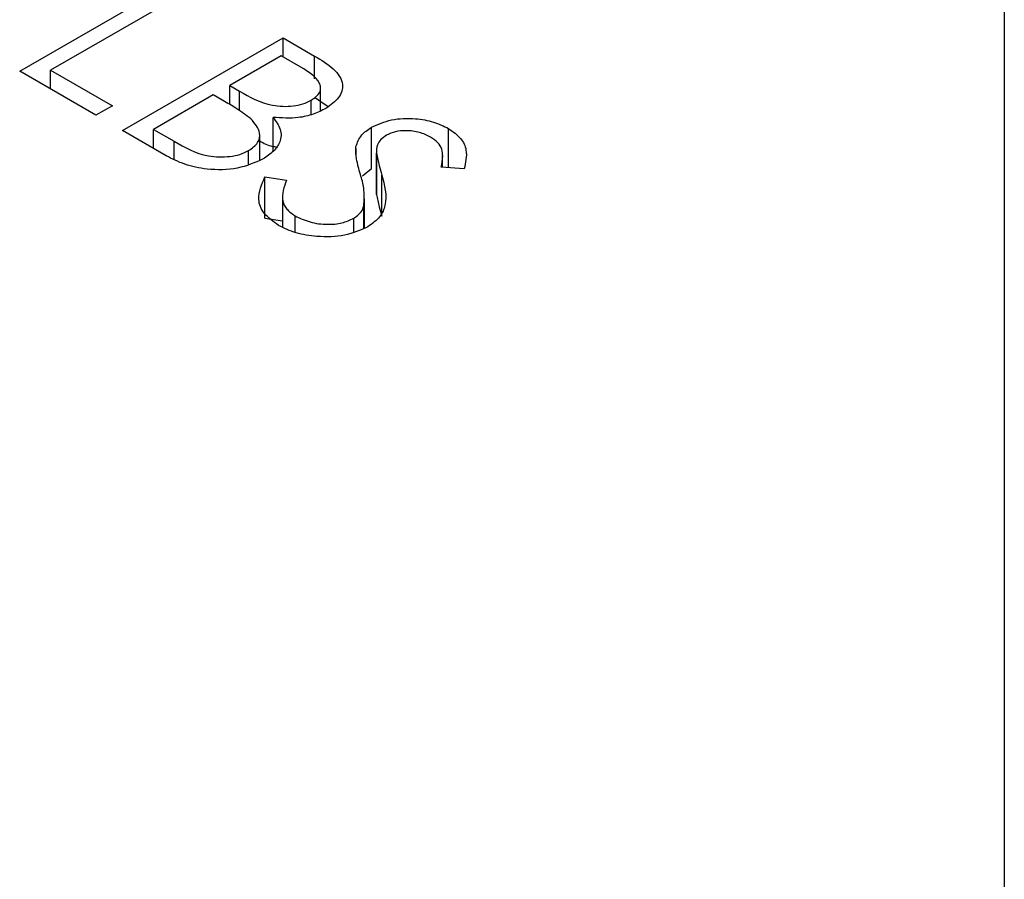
# Model space of a CAD drawing. Header units: inches. Extents: x 1880 to 2363, y -453 to -54.
# Tile 674 of 1056: x 1951.171 to 1951.561, y -149.279 to -148.938. Entities that reach past the tile are written whole.
import ezdxf

# ---------------------------------------------------------------- set-up
doc = ezdxf.new("R2010")
doc.units = ezdxf.units.IN
doc.header["$LTSCALE"] = 0.5
doc.header["$MEASUREMENT"] = 0
doc.layers.add('SID-M-S', color=105, linetype='Continuous')

msp = doc.modelspace()

# ---------------------------------------------------------------- linework, layer by layer
at = {"layer": 'SID-M-S'}
for p, q in [((1951.56069, -148.55275), (1951.56069, -149.77756)), ((1951.17064, -148.95878), (1951.23428, -148.92204)), ((1951.23999, -148.92534), (1951.18288, -148.95831)), ((1951.21143, -148.98233), (1951.27507, -148.94559)), ((1951.27507, -148.94559), (1951.28749, -148.95276)), ((1951.27507, -148.95313), (1951.27507, -148.94559)), ((1951.27426, -148.95266), (1951.25386, -148.96443)), ((1951.28201, -148.95713), (1951.27426, -148.95266)), ((1951.28749, -148.96179), (1951.28749, -148.95276)), ((1951.20083, -148.97621), (1951.17064, -148.95878)), ((1951.18288, -148.95831), (1951.20735, -148.97244)), ((1951.18288, -148.96585), (1951.18288, -148.95831)), ((1951.25386, -148.96443), (1951.2577, -148.96665)), ((1951.25386, -148.97202), (1951.25386, -148.96443)), ((1951.28985, -148.97447), (1951.28985, -148.96544)), ((1951.24733, -148.9682), (1951.22367, -148.98186)), ((1951.25112, -148.97039), (1951.24733, -148.9682)), ((1951.2577, -148.97446), (1951.2577, -148.96665)), ((1951.28749, -148.96909), (1951.29282, -148.97278)), ((1951.20735, -148.97244), (1951.20083, -148.97621)), ((1951.28611, -148.97597), (1951.28611, -148.97031)), ((1951.27105, -148.99055), (1951.27105, -148.97711)), ((1951.30999, -148.99734), (1951.30999, -148.98101)), ((1951.34052, -148.99701), (1951.34052, -148.98149)), ((1951.22864, -148.99227), (1951.21143, -148.98233)), ((1951.22367, -148.98186), (1951.23181, -148.98656)), ((1951.22367, -148.9894), (1951.22367, -148.98186)), ((1951.26572, -148.99403), (1951.26572, -148.98403)), ((1951.23181, -148.9937), (1951.23181, -148.98656)), ((1951.30386, -148.99181), (1951.30386, -148.98866)), ((1951.26132, -148.99559), (1951.26132, -148.99027)), ((1951.31194, -148.99075), (1951.31194, -149.00708)), ((1951.31194, -149.00766), (1951.31194, -148.99132)), ((1951.3382, -148.99682), (1951.3382, -148.99237)), ((1951.34671, -148.9975), (1951.33763, -148.99678)), ((1951.26777, -149.00068), (1951.27637, -149.00192)), ((1951.26777, -149.01701), (1951.26777, -149.00068)), ((1951.3064, -149.00021), (1951.30999, -148.99734)), ((1951.31416, -149.01625), (1951.31416, -148.99992)), ((1951.2747, -149.00826), (1951.2747, -149.02051)), ((1951.31202, -149.00708), (1951.31194, -149.00766)), ((1951.30696, -149.02102), (1951.30696, -149.01216)), ((1951.3073, -149.0209), (1951.3073, -149.00931)), ((1951.27974, -149.02264), (1951.27974, -149.01611)), ((1951.26777, -149.01701), (1951.2747, -149.01801)), ((1951.30299, -149.02242), (1951.30299, -149.01708))]:
    msp.add_line(p, q, dxfattribs=at)
for points, knots in [([(1951.28749, -148.95276), (1951.29016, -148.95437), (1951.29547, -148.95757), (1951.2994, -148.96358), (1951.29763, -148.96943), (1951.29384, -148.97217), (1951.29194, -148.97354)], [0, 0, 0, 0, 0.281317, 0.559922, 0.779935, 1, 1, 1, 1]), ([(1951.28611, -148.97031), (1951.2875, -148.96929), (1951.28957, -148.96777), (1951.28999, -148.96521), (1951.2889, -148.96145), (1951.28507, -148.95905), (1951.28201, -148.95713)], [0, 0, 0, 0, 0.249284, 0.374925, 0.500645, 1, 1, 1, 1]), ([(1951.2577, -148.96665), (1951.2617, -148.96895), (1951.26672, -148.97183), (1951.27487, -148.97281), (1951.279, -148.97264), (1951.28297, -148.97185), (1951.28506, -148.97082), (1951.28611, -148.97031)], [0, 0, 0, 0, 0.498607, 0.624009, 0.749401, 0.874736, 1, 1, 1, 1]), ([(1951.26227, -148.97769), (1951.26033, -148.97626), (1951.25687, -148.97369), (1951.25288, -148.9714), (1951.25112, -148.97039)], [0, 0, 0, 0, 0.559734, 1, 1, 1, 1]), ([(1951.29194, -148.97354), (1951.29033, -148.97434), (1951.28711, -148.97595), (1951.27991, -148.97768), (1951.2744, -148.97732), (1951.27105, -148.97711)], [0, 0, 0, 0, 0.280867, 0.561527, 1, 1, 1, 1]), ([(1951.26132, -148.99027), (1951.26269, -148.98926), (1951.26543, -148.98724), (1951.26629, -148.98249), (1951.2638, -148.97951), (1951.26227, -148.97769)], [0, 0, 0, 0, 0.279944, 0.560429, 1, 1, 1, 1]), ([(1951.27105, -148.97711), (1951.27218, -148.97865), (1951.27444, -148.98174), (1951.27419, -148.98652), (1951.2715, -148.99058), (1951.26852, -148.99257), (1951.26703, -148.99357)], [0, 0, 0, 0, 0.280382, 0.559606, 0.779765, 1, 1, 1, 1]), ([(1951.30999, -148.98101), (1951.31253, -148.97987), (1951.31759, -148.97758), (1951.32685, -148.97726), (1951.33476, -148.97869), (1951.3386, -148.98056), (1951.34052, -148.98149)], [0, 0, 0, 0, 0.279553, 0.558798, 0.779378, 1, 1, 1, 1]), ([(1951.30386, -148.98866), (1951.30439, -148.98706), (1951.30533, -148.9842), (1951.30857, -148.98199), (1951.30999, -148.98101)], [0, 0, 0, 0, 0.55984, 1, 1, 1, 1]), ([(1951.34052, -148.98149), (1951.34229, -148.98273), (1951.34583, -148.98522), (1951.34822, -148.99092), (1951.34728, -148.995), (1951.34671, -148.9975)], [0, 0, 0, 0, 0.27975, 0.559501, 1, 1, 1, 1]), ([(1951.31597, -148.98416), (1951.31516, -148.98471), (1951.31353, -148.98582), (1951.31198, -148.98831), (1951.31196, -148.99018), (1951.31194, -148.99132)], [0, 0, 0, 0, 0.279946, 0.559774, 1, 1, 1, 1]), ([(1951.33336, -148.98489), (1951.33197, -148.9842), (1951.32919, -148.98283), (1951.3241, -148.98218), (1951.31933, -148.98258), (1951.31709, -148.98363), (1951.31597, -148.98416)], [0, 0, 0, 0, 0.280274, 0.559931, 0.77992, 1, 1, 1, 1]), ([(1951.33763, -148.99678), (1951.3379, -148.99535), (1951.33834, -148.99301), (1951.33808, -148.98971), (1951.33651, -148.98701), (1951.33441, -148.9856), (1951.33336, -148.98489)], [0, 0, 0, 0, 0.340409, 0.560482, 0.78018, 1, 1, 1, 1]), ([(1951.23181, -148.98656), (1951.23597, -148.98895), (1951.24221, -148.99255), (1951.25258, -148.9929), (1951.25804, -148.99186), (1951.26023, -148.9908), (1951.26132, -148.99027)], [0, 0, 0, 0, 0.49936, 0.748736, 0.874399, 1, 1, 1, 1]), ([(1951.26572, -148.98639), (1951.26728, -148.98731), (1951.26921, -148.98845), (1951.27183, -148.98869), (1951.27233, -148.98874)], [0, 0, 0, 0, 0.80818, 1, 1, 1, 1]), ([(1951.30563, -148.99968), (1951.30502, -148.99763), (1951.30394, -148.99399), (1951.30388, -148.99029), (1951.30386, -148.98866)], [0, 0, 0, 0, 0.5604127, 1, 1, 1, 1]), ([(1951.26703, -148.99357), (1951.2638, -148.995), (1951.25734, -148.99786), (1951.24556, -148.99804), (1951.23575, -148.99593), (1951.23101, -148.99349), (1951.22864, -148.99227)], [0, 0, 0, 0, 0.279141, 0.558654, 0.779059, 1, 1, 1, 1]), ([(1951.31194, -148.99132), (1951.31229, -148.99293), (1951.31292, -148.99581), (1951.31378, -148.99866), (1951.31416, -148.99992)], [0, 0, 0, 0, 0.559906, 1, 1, 1, 1]), ([(1951.27321, -149.01988), (1951.27109, -149.01838), (1951.26686, -149.01539), (1951.2644, -149.00844), (1951.26649, -149.00362), (1951.26777, -149.00068)], [0, 0, 0, 0, 0.2798798, 0.5596658, 1, 1, 1, 1]), ([(1951.30696, -149.01216), (1951.30709, -149.00982), (1951.30734, -149.00563), (1951.30615, -149.0015), (1951.30563, -148.99968)], [0, 0, 0, 0, 0.559496, 1, 1, 1, 1]), ([(1951.31416, -148.99992), (1951.31519, -149.00393), (1951.31664, -149.00951), (1951.31371, -149.01667), (1951.31031, -149.01918), (1951.30861, -149.02043)], [0, 0, 0, 0, 0.560115, 0.780284, 1, 1, 1, 1]), ([(1951.27637, -149.00192), (1951.27536, -149.00469), (1951.27394, -149.00855), (1951.27611, -149.01353), (1951.27853, -149.01525), (1951.27974, -149.01611)], [0, 0, 0, 0, 0.5593206, 0.7797817, 1, 1, 1, 1]), ([(1951.31194, -149.00766), (1951.31229, -149.00926), (1951.31292, -149.01214), (1951.31378, -149.01499), (1951.31416, -149.01625)], [0, 0, 0, 0, 0.559906, 1, 1, 1, 1]), ([(1951.30299, -149.01708), (1951.3041, -149.01626), (1951.30609, -149.01479), (1951.30669, -149.01296), (1951.30696, -149.01216)], [0, 0, 0, 0, 0.55899, 1, 1, 1, 1]), ([(1951.27974, -149.01611), (1951.28162, -149.017), (1951.28538, -149.01878), (1951.29214, -149.0197), (1951.29846, -149.01912), (1951.30148, -149.01776), (1951.30299, -149.01708)], [0, 0, 0, 0, 0.2802764, 0.5601478, 0.7801531, 1, 1, 1, 1]), ([(1951.30861, -149.02043), (1951.30566, -149.02173), (1951.29973, -149.02433), (1951.2891, -149.02459), (1951.27986, -149.02314), (1951.27543, -149.02097), (1951.27321, -149.01988)], [0, 0, 0, 0, 0.279183, 0.559085, 0.779446, 1, 1, 1, 1])]:
    msp.add_open_spline(points, degree=3, knots=knots, dxfattribs=at)

doc.saveas('drawing.dxf')
